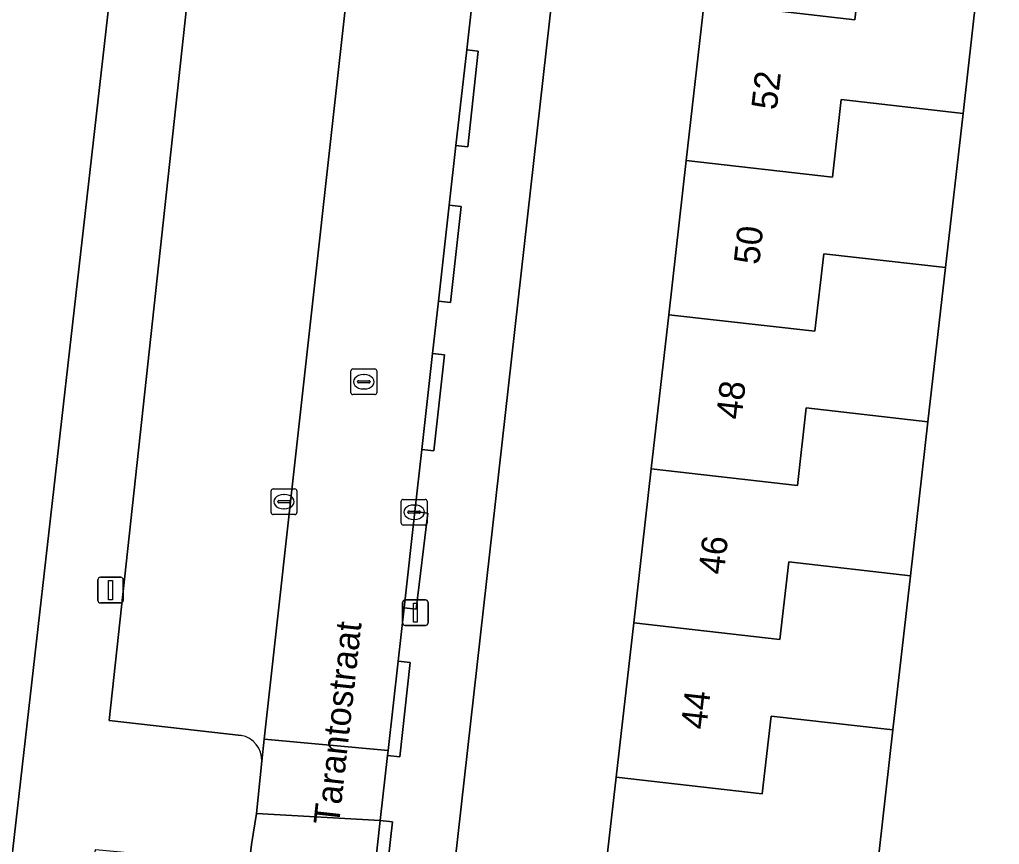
# Model space of a CAD drawing. Extents: x 162082 to 163401, y 388089 to 388636.
# Drawn here: x 162714.51 to 162752.67, y 388280.51 to 388312.65 of the extents above; entities that cross this region are included whole.
import ezdxf

# ---------------------------------------------------------------- set-up
doc = ezdxf.new("R2010")
doc.units = 0
for name, color, linetype in [('IMGEO_Erf', 7, 'Continuous'), ('IMGEO_Kolk', 7, 'Continuous'), ('IMGEO_Lichtmast', 7, 'Continuous'), ('IMGEO_Openbare_ruimte_label', 7, 'Continuous'), ('IMGEO_Pand', 7, 'Continuous'), ('IMGEO_Pand_nummerreeks', 7, 'Continuous'), ('IMGEO_Parkeervlak_open', 7, 'Continuous'), ('IMGEO_Rijbaan_lokaal_open', 7, 'Continuous'), ('IMGEO_Rioolput', 7, 'Continuous'), ('IMGEO_Voetpad_open', 7, 'Continuous')]:
    doc.layers.add(name, color=color, linetype=linetype)

msp = doc.modelspace()

# ---------------------------------------------------------------- linework, layer by layer
at = {"layer": 'IMGEO_Erf'}
msp.add_lwpolyline([(162602.483, 388258.384), (162656.21, 388252.334), (162656.169, 388251.807), (162655.191, 388243.088), (162655.524, 388243.048), (162654.641, 388234.973), (162655.107, 388234.941), (162655.072, 388234.523), (162656.279, 388234.387), (162656.335, 388234.801), (162708.484, 388229.124), (162710.804, 388250), (162713.987, 388278.025), (162714.003, 388278.163), (162719.528, 388326.805)], dxfattribs=at)
for points in [[(162738.427, 388289.143), (162739.11, 388295.149), (162739.793, 388301.154), (162740.476, 388307.159), (162741.176, 388313.316), (162747.046, 388312.648), (162747.39, 388315.67), (162735.64, 388316.989), (162728.52, 388253.553), (162734.312, 388252.961), (162735.012, 388259.116), (162735.695, 388265.121), (162736.378, 388271.128), (162737.061, 388277.133), (162737.744, 388283.137)], [(162763.343, 388313.856), (162751.954, 388315.151), (162751.254, 388308.997), (162750.571, 388302.99), (162749.888, 388296.985), (162749.205, 388290.98), (162748.522, 388284.973), (162747.84, 388278.969), (162747.157, 388272.964), (162746.474, 388266.958), (162745.791, 388260.953), (162745.073, 388254.64), (162745.818, 388254.555), (162745.492, 388251.69), (162755.049, 388250.59)]]:
    msp.add_lwpolyline(points, close=True, dxfattribs=at)
at = {"layer": 'IMGEO_Kolk'}
for p, q in [((162724.308, 388293.441), (162724.308, 388294.293)), ((162724.383, 388294.367), (162725.235, 388294.367)), ((162724.796, 388294.147), (162724.821, 388294.147)), ((162725.309, 388294.293), (162725.309, 388293.441)), ((162724.567, 388293.861), (162724.567, 388293.873)), ((162725.005, 388293.824), (162724.607, 388293.824)), ((162724.61, 388293.91), (162725.008, 388293.91)), ((162725.051, 388293.873), (162725.051, 388293.861)), ((162729.377, 388293.032), (162729.377, 388293.884)), ((162729.452, 388293.958), (162730.304, 388293.958)), ((162730.378, 388293.884), (162730.378, 388293.032)), ((162724.819, 388293.587), (162724.794, 388293.587)), ((162729.636, 388293.452), (162729.636, 388293.464)), ((162730.074, 388293.415), (162729.676, 388293.415)), ((162729.679, 388293.501), (162730.077, 388293.501)), ((162729.865, 388293.738), (162729.89, 388293.738)), ((162730.12, 388293.464), (162730.12, 388293.452)), ((162725.235, 388293.367), (162724.383, 388293.367)), ((162729.888, 388293.178), (162729.863, 388293.178)), ((162730.304, 388292.958), (162729.452, 388292.958))]:
    msp.add_line(p, q, dxfattribs=at)
for points in [[(162724.308, 388293.441), (162724.308, 388294.293)], [(162724.383, 388294.367), (162725.235, 388294.367)], [(162725.309, 388294.293), (162725.309, 388293.441)], [(162729.377, 388293.032), (162729.377, 388293.884)], [(162729.452, 388293.958), (162730.304, 388293.958)], [(162730.378, 388293.884), (162730.378, 388293.032)], [(162725.235, 388293.367), (162724.383, 388293.367)], [(162730.304, 388292.958), (162729.452, 388292.958)]]:
    msp.add_lwpolyline(points, dxfattribs=at)
for centre, radius, start, end in [((162724.385, 388294.291), 0.0765, 91.552, 178.448), ((162724.385, 388294.291), 0.0765, 91.552, 178.448), ((162725.233, 388294.291), 0.0765, 1.552, 88.448), ((162725.233, 388294.291), 0.0765, 1.552, 88.448), ((162724.607, 388293.87), 0.0403, 85.8775, 175.7526), ((162724.604, 388293.86), 0.0366, 178.938, 274.7102), ((162725.008, 388293.867), 0.043, 264.8664, 352.4533), ((162725.012, 388293.872), 0.0386, 1.7309, 96.639), ((162729.454, 388293.882), 0.0765, 91.552, 178.448), ((162729.454, 388293.882), 0.0765, 91.552, 178.448), ((162730.302, 388293.882), 0.0765, 1.552, 88.448), ((162730.302, 388293.882), 0.0765, 1.552, 88.448), ((162724.385, 388293.443), 0.0765, 181.552, 268.448), ((162724.385, 388293.443), 0.0765, 181.552, 268.448), ((162725.233, 388293.443), 0.0765, 271.552, 358.448), ((162725.233, 388293.443), 0.0765, 271.552, 358.448), ((162729.676, 388293.461), 0.0403, 85.8775, 175.7526), ((162729.673, 388293.451), 0.0366, 178.938, 274.7102), ((162730.077, 388293.458), 0.043, 264.8664, 352.4533), ((162730.081, 388293.463), 0.0386, 1.7309, 96.639), ((162729.454, 388293.034), 0.0765, 181.552, 268.448), ((162729.454, 388293.034), 0.0765, 181.552, 268.448), ((162730.302, 388293.034), 0.0765, 271.552, 358.448), ((162730.302, 388293.034), 0.0765, 271.552, 358.448)]:
    msp.add_arc(centre, radius, start, end, dxfattribs=at)
for centre, major_axis, ratio, start_param, end_param in [((162724.795, 388293.867), (-0.387, 0.002), 0.722429, 4.712389, 7.853982), ((162724.82, 388293.867), (-0.39, 0.002), 0.717154, 1.570796, 4.712389), ((162729.864, 388293.458), (-0.387, 0.002), 0.722429, 4.712389, 7.853982), ((162729.889, 388293.458), (-0.39, 0.002), 0.717154, 1.570796, 4.712389)]:
    msp.add_ellipse(centre, major_axis=major_axis, ratio=ratio, start_param=start_param, end_param=end_param, dxfattribs=at)
at = {"layer": 'IMGEO_Lichtmast'}
for p, q in [((162717.559, 388290.022), (162717.559, 388290.822)), ((162717.559, 388290.822), (162717.559, 388290.022)), ((162717.659, 388290.922), (162718.449, 388290.922)), ((162718.449, 388290.922), (162717.659, 388290.922)), ((162718.549, 388290.822), (162718.549, 388290.022)), ((162718.549, 388290.022), (162718.549, 388290.822)), ((162729.529, 388290.044), (162730.319, 388290.044)), ((162730.319, 388290.044), (162729.529, 388290.044)), ((162718.449, 388289.922), (162717.659, 388289.922)), ((162717.659, 388289.922), (162718.449, 388289.922)), ((162729.429, 388289.144), (162729.429, 388289.944)), ((162729.429, 388289.944), (162729.429, 388289.144)), ((162730.419, 388289.944), (162730.419, 388289.144)), ((162730.419, 388289.144), (162730.419, 388289.944)), ((162730.319, 388289.044), (162729.529, 388289.044)), ((162729.529, 388289.044), (162730.319, 388289.044))]:
    msp.add_line(p, q, dxfattribs=at)
for points in [[(162717.979, 388290.797), (162718.129, 388290.797), (162718.129, 388290.047), (162717.979, 388290.047), (162717.979, 388290.797)], [(162729.849, 388289.919), (162729.999, 388289.919), (162729.999, 388289.169), (162729.849, 388289.169), (162729.849, 388289.919)]]:
    msp.add_lwpolyline(points, dxfattribs=at)
for centre, start, end in [((162717.659, 388290.822), 90, 180), ((162717.659, 388290.822), 90, 180), ((162718.449, 388290.822), 0, 90), ((162718.449, 388290.822), 360, 90), ((162717.659, 388290.022), 180, 270), ((162717.659, 388290.022), 180, 270), ((162718.449, 388290.022), 270, 0), ((162718.449, 388290.022), 270, 0), ((162729.529, 388289.944), 90, 180), ((162729.529, 388289.944), 90, 180), ((162730.319, 388289.944), 0, 90), ((162730.319, 388289.944), 360, 90), ((162729.529, 388289.144), 180, 270), ((162729.529, 388289.144), 180, 270), ((162730.319, 388289.144), 270, 0), ((162730.319, 388289.144), 270, 0)]:
    msp.add_arc(centre, 0.1, start, end, dxfattribs=at)
at = {"layer": 'IMGEO_Pand'}
for points in [[(162751.254, 388308.997), (162751.954, 388315.151), (162747.39, 388315.67), (162747.046, 388312.648), (162741.176, 388313.316), (162740.476, 388307.159), (162746.17, 388306.511), (162746.514, 388309.536)], [(162751.254, 388308.997), (162746.514, 388309.536), (162746.17, 388306.511), (162740.476, 388307.159), (162739.793, 388301.154), (162745.487, 388300.506), (162745.831, 388303.531), (162750.571, 388302.99)], [(162749.888, 388296.985), (162750.571, 388302.99), (162745.831, 388303.531), (162745.487, 388300.506), (162739.793, 388301.154), (162739.11, 388295.149), (162744.804, 388294.501), (162745.148, 388297.526)], [(162749.888, 388296.985), (162745.148, 388297.526), (162744.804, 388294.501), (162739.11, 388295.149), (162738.427, 388289.143), (162744.121, 388288.495), (162744.465, 388291.52), (162749.205, 388290.98)], [(162749.205, 388290.98), (162744.465, 388291.52), (162744.121, 388288.495), (162738.427, 388289.143), (162737.744, 388283.137), (162743.438, 388282.49), (162743.782, 388285.515), (162748.522, 388284.973)], [(162737.061, 388277.133), (162742.755, 388276.485), (162743.099, 388279.509), (162747.84, 388278.969), (162748.522, 388284.973), (162743.782, 388285.515), (162743.438, 388282.49), (162737.744, 388283.137)]]:
    msp.add_lwpolyline(points, close=True, dxfattribs=at)
at = {"layer": 'IMGEO_Parkeervlak_open'}
for points in [[(162728.912, 388337.565), (162723.723, 388338.141), (162718.001, 388285.339), (162723.135, 388284.762)], [(162723.946, 388283.751), (162724.042, 388284.619), (162729.978, 388338.211)], [(162717.405, 388226.137), (162717.833, 388230.157), (162719.945, 388250), (162723.544, 388280.513)]]:
    msp.add_lwpolyline(points, dxfattribs=at)
msp.add_arc((162722.962, 388283.792), 0.985, 357.5888, 79.8827, dxfattribs=at)
at = {"layer": 'IMGEO_Rijbaan_lokaal_open'}
msp.add_lwpolyline([(162730.122, 388339.437), (162729.978, 388338.211), (162724.042, 388284.619), (162728.863, 388284.166), (162729.253, 388287.651), (162729.486, 388289.73), (162729.907, 388293.482), (162730.178, 388295.903), (162730.597, 388299.641), (162730.826, 388301.68), (162731.245, 388305.421), (162731.506, 388307.748), (162731.924, 388311.472), (162734.983, 388338.765)], dxfattribs=at)
for points in [[(162728.842, 388283.976), (162728.863, 388284.166), (162724.042, 388284.619), (162723.946, 388283.751), (162723.733, 388281.721), (162728.557, 388281.439)], [(162726.815, 388265.9), (162727.24, 388269.689), (162727.411, 388271.218), (162727.84, 388275.043), (162728.133, 388277.654), (162728.557, 388281.439), (162723.733, 388281.721), (162723.544, 388280.513), (162719.945, 388250), (162717.833, 388230.157), (162722.798, 388229.646), (162724.831, 388246.551), (162725.081, 388248.711), (162725.455, 388252.469), (162725.592, 388253.516), (162725.429, 388253.533), (162725.847, 388257.264), (162726.114, 388259.643), (162726.542, 388263.46)]]:
    msp.add_lwpolyline(points, close=True, dxfattribs=at)
at = {"layer": 'IMGEO_Rioolput'}
for p, q in [((162727.417, 388298.112), (162727.417, 388298.964)), ((162727.492, 388299.038), (162728.344, 388299.038)), ((162727.905, 388298.818), (162727.93, 388298.818)), ((162728.418, 388298.964), (162728.418, 388298.112)), ((162727.676, 388298.532), (162727.676, 388298.544)), ((162728.114, 388298.495), (162727.716, 388298.495)), ((162727.719, 388298.581), (162728.117, 388298.581)), ((162728.16, 388298.544), (162728.16, 388298.532)), ((162728.344, 388298.038), (162727.492, 388298.038)), ((162727.928, 388298.258), (162727.903, 388298.258))]:
    msp.add_line(p, q, dxfattribs=at)
for points in [[(162727.417, 388298.112), (162727.417, 388298.964)], [(162727.492, 388299.038), (162728.344, 388299.038)], [(162728.418, 388298.964), (162728.418, 388298.112)], [(162728.344, 388298.038), (162727.492, 388298.038)]]:
    msp.add_lwpolyline(points, dxfattribs=at)
for centre, radius, start, end in [((162727.494, 388298.962), 0.0765, 91.552, 178.448), ((162727.494, 388298.962), 0.0765, 91.552, 178.448), ((162728.342, 388298.962), 0.0765, 1.552, 88.448), ((162728.342, 388298.962), 0.0765, 1.552, 88.448), ((162727.716, 388298.541), 0.0403, 85.8775, 175.7526), ((162727.713, 388298.531), 0.0366, 178.938, 274.7102), ((162728.117, 388298.538), 0.043, 264.8664, 352.4533), ((162728.121, 388298.543), 0.0386, 1.7309, 96.639), ((162727.494, 388298.114), 0.0765, 181.552, 268.448), ((162727.494, 388298.114), 0.0765, 181.552, 268.448), ((162728.342, 388298.114), 0.0765, 271.552, 358.448), ((162728.342, 388298.114), 0.0765, 271.552, 358.448)]:
    msp.add_arc(centre, radius, start, end, dxfattribs=at)
for centre, major_axis, ratio, start_param, end_param in [((162727.904, 388298.538), (-0.387, 0.002), 0.722429, 4.712389, 7.853982), ((162727.929, 388298.538), (-0.39, 0.002), 0.717154, 1.570796, 4.712389)]:
    msp.add_ellipse(centre, major_axis=major_axis, ratio=ratio, start_param=start_param, end_param=end_param, dxfattribs=at)
at = {"layer": 'IMGEO_Voetpad_open'}
for points in [[(162729.94, 388342.515), (162721.188, 388343.447), (162720.121, 388331.869), (162719.528, 388326.805), (162714.003, 388278.163), (162713.987, 388278.025), (162710.804, 388250), (162708.484, 388229.124), (162708.41, 388228.518), (162704.239, 388190.913), (162703.915, 388187.998), (162703.27, 388182.157), (162702.709, 388177.08), (162705.689, 388176.792), (162705.936, 388178.541), (162706.975, 388187.702), (162707.88, 388195.679), (162708.768, 388202.91), (162709.83, 388212.61), (162710.107, 388214.707), (162711.489, 388227.332), (162713.938, 388250), (162717.461, 388280.321), (162722.517, 388279.851)], [(162728.121, 388250), (162728.359, 388252.123), (162728.52, 388253.553), (162735.64, 388316.989), (162735.799, 388318.4), (162738.154, 388339.384)], [(162734.983, 388338.765), (162731.924, 388311.472), (162732.377, 388311.424), (162731.963, 388307.7), (162731.506, 388307.748), (162731.245, 388305.421), (162731.704, 388305.372), (162731.288, 388301.631), (162730.826, 388301.68), (162730.597, 388299.641), (162731.061, 388299.592), (162730.645, 388295.853), (162730.178, 388295.903), (162729.907, 388293.482), (162730.404, 388293.425), (162729.957, 388289.676), (162729.486, 388289.73), (162729.253, 388287.651), (162729.725, 388287.601), (162729.315, 388283.926), (162728.842, 388283.976), (162728.557, 388281.439), (162729.032, 388281.389), (162728.609, 388277.604)], [(162723.135, 388284.762), (162718.001, 388285.339), (162723.723, 388338.141)], [(162723.544, 388280.513), (162723.733, 388281.721), (162723.946, 388283.751)]]:
    msp.add_lwpolyline(points, dxfattribs=at)
for points in [[(162731.924, 388311.472), (162731.506, 388307.748), (162731.963, 388307.7), (162732.377, 388311.424)], [(162730.826, 388301.68), (162731.288, 388301.631), (162731.704, 388305.372), (162731.245, 388305.421)], [(162730.178, 388295.903), (162730.645, 388295.853), (162731.061, 388299.592), (162730.597, 388299.641)], [(162729.907, 388293.482), (162729.486, 388289.73), (162729.957, 388289.676), (162730.404, 388293.425)], [(162729.253, 388287.651), (162728.863, 388284.166), (162728.842, 388283.976), (162729.315, 388283.926), (162729.725, 388287.601)], [(162728.557, 388281.439), (162728.133, 388277.654), (162728.609, 388277.604), (162729.032, 388281.389)]]:
    msp.add_lwpolyline(points, close=True, dxfattribs=at)
msp.add_arc((162722.962, 388283.792), 0.985, 357.5888, 79.8827, dxfattribs=at)

# ---------------------------------------------------------------- texts
at = {"layer": 'IMGEO_Openbare_ruimte_label'}
msp.add_text('Tarantostraat', height=1, rotation=83.6282, dxfattribs=at).set_placement((162726.947, 388281.232))
at = {"layer": 'IMGEO_Pand_nummerreeks'}
for s, p in [('52', (162743.998, 388309.104)), ('50', (162743.313, 388303.074)), ('48', (162742.626, 388297.039)), ('46', (162741.939, 388291)), ('44', (162741.253, 388284.965))]:
    msp.add_text(s, height=1, rotation=83.5118, dxfattribs=at).set_placement(p)

doc.saveas('drawing.dxf')
